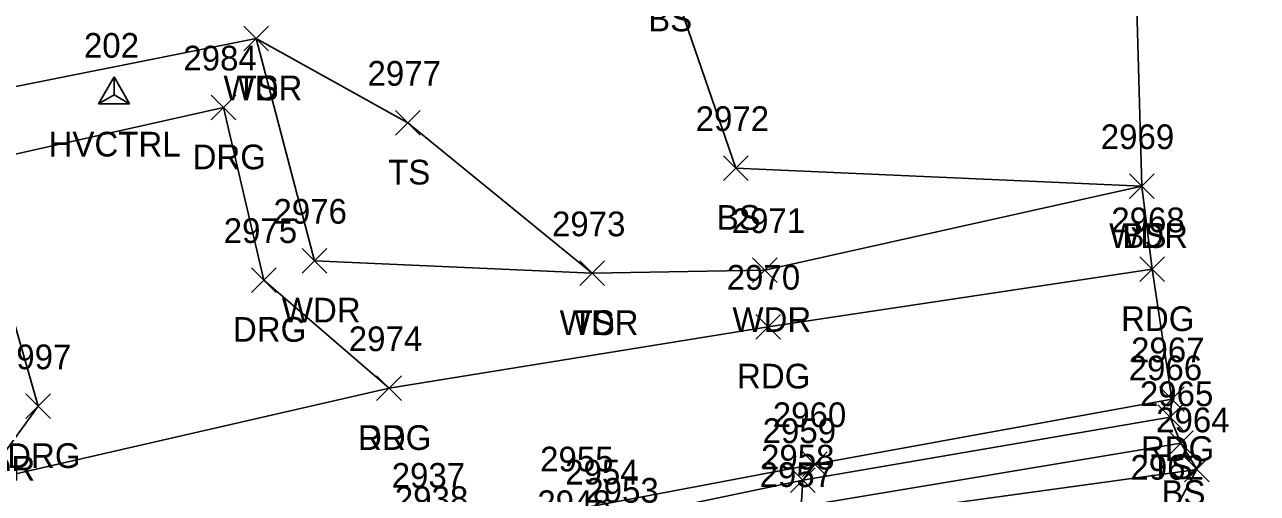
# Model space of a CAD drawing. Extents: x 1439173 to 1457902, y 641926 to 659889.
# Drawn here: x 1447091.1 to 1447191, y 651564.2 to 651602.1 of the extents above; entities that cross this region are included whole.
import ezdxf

# ---------------------------------------------------------------- set-up
doc = ezdxf.new("R2010")
doc.units = 0
for name, color, linetype in [('C_A', 7, 'Continuous'), ('C_I', 7, 'Continuous'), ('CPSM', 7, 'Continuous'), ('L_A', 7, 'Continuous'), ('L_I', 7, 'Continuous'), ('L_TIC', 7, 'Continuous'), ('LAWA', 7, 'Continuous'), ('LELB', 7, 'Continuous'), ('LSOGP', 7, 'Continuous'), ('P_A', 7, 'Continuous'), ('P_I', 7, 'Continuous'), ('P_TIC', 7, 'Continuous'), ('PEU', 7, 'Continuous'), ('R_A', 7, 'Continuous'), ('R_I', 7, 'Continuous'), ('R_TIC', 7, 'Continuous'), ('RDF', 7, 'Continuous'), ('RDG', 7, 'Continuous')]:
    doc.layers.add(name, color=color, linetype=linetype)

msp = doc.modelspace()

# ---------------------------------------------------------------- linework, layer by layer
at = {"layer": 'CPSM'}
for p, q in [((1447097.109, 651595.708), (1447098.359, 651597.873)), ((1447099.609, 651595.708), (1447098.359, 651597.873)), ((1447098.36, 651596.429), (1447098.359, 651597.873)), ((1447097.109, 651595.708), (1447098.36, 651596.429)), ((1447098.36, 651596.429), (1447098.36, 651596.429)), ((1447098.36, 651596.429), (1447099.609, 651595.708)), ((1447097.109, 651595.708), (1447099.609, 651595.708))]:
    msp.add_line(p, q, dxfattribs=at)
at = {"layer": 'L_TIC'}
for points in [[(1447108.863, 651599.981), (1447110.863, 651601.981)], [(1447110.863, 651599.981), (1447108.863, 651601.981)], [(1447108.863, 651599.981), (1447110.863, 651601.981)], [(1447110.863, 651599.981), (1447108.863, 651601.981)], [(1447121.152, 651593.163), (1447123.152, 651595.163)], [(1447123.152, 651593.163), (1447121.152, 651595.163)], [(1447147.735, 651589.495), (1447149.735, 651591.495)], [(1447149.735, 651589.495), (1447147.735, 651591.495)], [(1447180.61, 651588.029), (1447182.61, 651590.029)], [(1447182.61, 651588.029), (1447180.61, 651590.029)], [(1447180.61, 651588.029), (1447182.61, 651590.029)], [(1447182.61, 651588.029), (1447180.61, 651590.029)], [(1447113.59, 651581.99), (1447115.59, 651583.99)], [(1447115.59, 651581.99), (1447113.59, 651583.99)], [(1447136.097, 651580.973), (1447138.097, 651582.973)], [(1447138.097, 651580.973), (1447136.097, 651582.973)], [(1447136.097, 651580.973), (1447138.097, 651582.973)], [(1447138.097, 651580.973), (1447136.097, 651582.973)], [(1447150.089, 651581.226), (1447152.089, 651583.226)], [(1447152.089, 651581.226), (1447150.089, 651583.226)], [(1447182.918, 651569.311), (1447184.918, 651571.311)], [(1447184.918, 651569.311), (1447182.918, 651571.311)], [(1447183.772, 651567.216), (1447185.772, 651569.216)], [(1447185.772, 651567.216), (1447183.772, 651569.216)], [(1447185.088, 651565.098), (1447187.088, 651567.098)], [(1447187.088, 651565.098), (1447185.088, 651567.098)], [(1447153.17, 651564.225), (1447155.17, 651566.225)], [(1447155.17, 651564.225), (1447153.17, 651566.225)]]:
    msp.add_lwpolyline(points, dxfattribs=at)
at = {"layer": 'LAWA'}
msp.add_lwpolyline([(1447181.61, 651589.029), (1447151.089, 651582.226), (1447137.097, 651581.973), (1447114.59, 651582.99), (1447109.863, 651600.981), (1447084.698, 651595.969), (1447088.223, 651570.177), (1447060.033, 651565.345), (1447051.524, 651561.832), (1447045.555, 651567.598), (1447039.093, 651595.952), (1447022.352, 651627.582), (1447015.415, 651641.204), (1447017.051, 651651.404), (1447015.768, 651659.958), (1447018.279, 651661.234), (1447022.258, 651662.737)], dxfattribs=at)
at = {"layer": 'LELB'}
for points in [[(1447181.61, 651589.029), (1447148.735, 651590.495), (1447143.188, 651606.568), (1447136.79, 651608.18), (1447116.077, 651609.121), (1447094.581, 651611.645), (1447075.846, 651602.209), (1447067.366, 651588.43), (1447052.015, 651576.099), (1447048.14, 651570.393), (1447045.555, 651567.598), (1447044.38, 651559.256), (1447043.289, 651558.789), (1447040.622, 651568.999), (1447032.406, 651593.004), (1447018.584, 651622.602), (1447013.053, 651636.384), (1447004.197, 651659.558), (1446998.81, 651674.148), (1446991.639, 651698.18), (1446977.421, 651723.394), (1446970.607, 651739.914), (1446960.451, 651760.453), (1446949.535, 651788.561)], [(1447137.097, 651581.973), (1447122.152, 651594.163), (1447109.863, 651600.981)], [(1447136.387, 651305.853), (1447121.059, 651345.045), (1447104.824, 651385.788), (1447091.779, 651417.496), (1447074.798, 651461.032), (1447060.991, 651493.644), (1447048.658, 651527.391), (1447048.128, 651533.658), (1447048.582, 651540.075), (1447050.317, 651540.787), (1447053.812, 651540.002), (1447072.57, 651547.754), (1447103.946, 651554.983), (1447124.366, 651559.722), (1447138.165, 651561.87), (1447154.17, 651565.225), (1447183.918, 651570.311)], [(1447138.922, 651306.705), (1447123.266, 651345.621), (1447107.401, 651386.303), (1447094.109, 651418.697), (1447076.898, 651461.7), (1447063.532, 651495.094), (1447051.786, 651527.636), (1447049.951, 651533.696), (1447049.776, 651539.735), (1447050.29, 651539.827), (1447053.38, 651539.013), (1447071.495, 651545.569), (1447103.817, 651553.615), (1447124.639, 651558.299), (1447135.912, 651559.391), (1447139.796, 651560.399), (1447154.032, 651563.085), (1447184.772, 651568.216)], [(1447267.675, 651520.147), (1447222.055, 651519.743), (1447196.571, 651518.757), (1447169.315, 651516.147), (1447156.181, 651515.985), (1447151.526, 651518.983), (1447146.245, 651537.107), (1447138.609, 651552.683), (1447137.407, 651556.945), (1447140.874, 651559.01), (1447153.917, 651561.669), (1447186.088, 651566.098)]]:
    msp.add_lwpolyline(points, dxfattribs=at)
at = {"layer": 'LSOGP'}
msp.add_lwpolyline([(1447127.723, 651811.45), (1447140.916, 651786.366), (1447151.263, 651760.058), (1447153.392, 651730.379), (1447163.837, 651707.923), (1447168.311, 651692.948), (1447171.923, 651663.551), (1447176.46, 651638.56), (1447181.249, 651616.605), (1447181.102, 651607.266), (1447181.608, 651589.035), (1447182.456, 651582.301), (1447184.065, 651571.777), (1447183.918, 651570.317), (1447184.778, 651568.22), (1447186.086, 651566.105), (1447184.007, 651562.264), (1447186.826, 651556.745), (1447221.852, 651533.501), (1447248.474, 651549.737), (1447285.415, 651559.728)], dxfattribs=at)
at = {"layer": 'P_TIC'}
for points in [[(1447181.452, 651581.296), (1447183.452, 651583.296)], [(1447183.452, 651581.296), (1447181.452, 651583.296)], [(1447150.339, 651576.647), (1447152.339, 651578.647)], [(1447152.339, 651576.647), (1447150.339, 651578.647)], [(1447119.634, 651571.668), (1447121.634, 651573.668)], [(1447121.634, 651571.668), (1447119.634, 651573.668)], [(1447183.058, 651570.773), (1447185.058, 651572.773)], [(1447185.058, 651570.773), (1447183.058, 651572.773)], [(1447154.119, 651565.518), (1447156.119, 651567.518)], [(1447156.119, 651565.518), (1447154.119, 651567.518)]]:
    msp.add_lwpolyline(points, dxfattribs=at)
at = {"layer": 'PEU'}
for points in [[(1447182.452, 651582.296), (1447151.339, 651577.647), (1447120.634, 651572.668), (1447087.79, 651565.14), (1447063.033, 651560.12), (1447044.967, 651555.1), (1447036.537, 651557.591), (1447032.646, 651560.38)], [(1447042.944, 651532.702), (1447045.169, 651538.474), (1447052.229, 651543.119), (1447073.401, 651549.503), (1447103.747, 651557.237), (1447124.11, 651561.606), (1447136.137, 651562.93), (1447155.119, 651566.518), (1447184.058, 651571.773)]]:
    msp.add_lwpolyline(points, dxfattribs=at)
at = {"layer": 'R_TIC'}
for points in [[(1447106.233, 651594.396), (1447108.233, 651596.396)], [(1447108.233, 651594.396), (1447106.233, 651596.396)], [(1447109.504, 651580.428), (1447111.504, 651582.428)], [(1447111.504, 651580.428), (1447109.504, 651582.428)], [(1447119.634, 651571.668), (1447121.634, 651573.668)], [(1447121.634, 651571.668), (1447119.634, 651573.668)], [(1447091.212, 651570.205), (1447093.212, 651572.205)], [(1447093.212, 651570.205), (1447091.212, 651572.205)], [(1447154.119, 651565.518), (1447156.119, 651567.518)], [(1447156.119, 651565.518), (1447154.119, 651567.518)], [(1447153.17, 651564.225), (1447155.17, 651566.225)], [(1447155.17, 651564.225), (1447153.17, 651566.225)]]:
    msp.add_lwpolyline(points, dxfattribs=at)
at = {"layer": 'RDF'}
msp.add_lwpolyline([(1447221.235, 651530.912), (1447197.361, 651531.222), (1447169.819, 651533.809), (1447158.242, 651544.174), (1447152.08, 651556.074), (1447153.917, 651561.669), (1447154.032, 651563.085), (1447154.17, 651565.225), (1447155.119, 651566.518)], dxfattribs=at)
at = {"layer": 'RDG'}
msp.add_lwpolyline([(1447120.634, 651572.668), (1447110.504, 651581.428), (1447107.233, 651595.396), (1447086.605, 651590.79), (1447092.212, 651571.205), (1447087.79, 651565.14)], dxfattribs=at)

# ---------------------------------------------------------------- texts
at = {"layer": 'C_A'}
msp.add_text('HVCTRL', height=2, dxfattribs=at).set_placement((1447093.053, 651591.429))
at = {"layer": 'C_I'}
msp.add_text('202', height=2, dxfattribs=at).set_placement((1447095.919, 651599.429))
at = {"layer": 'L_A'}
for s, p in [('BS', (1447141.628, 651601.568)), ('WDR', (1447107.225, 651595.981)), ('TS', (1447108.273, 651595.981)), ('TS', (1447120.562, 651589.163)), ('BS', (1447147.176, 651585.495)), ('WDR', (1447178.972, 651584.029)), ('BS', (1447180.051, 651584.029)), ('WDR', (1447111.952, 651577.99)), ('WDR', (1447134.459, 651576.973)), ('TS', (1447135.506, 651576.973)), ('WDR', (1447148.452, 651577.226)), ('WDR', (1447085.586, 651565.177)), ('TS', (1447182.327, 651565.311)), ('BS', (1447183.212, 651563.216))]:
    msp.add_text(s, height=2, dxfattribs=at).set_placement(p)
at = {"layer": 'L_I'}
for s, p in [('2977', (1447118.892, 651597.163)), ('2972', (1447145.476, 651593.495)), ('2969', (1447178.295, 651592.029)), ('2969', (1447178.295, 651592.029)), ('2976', (1447111.275, 651585.99)), ('2973', (1447133.837, 651584.973)), ('2973', (1447133.837, 651584.973)), ('2971', (1447148.397, 651585.226)), ('2966', (1447180.555, 651573.311)), ('2965', (1447181.464, 651571.216)), ('2964', (1447182.781, 651569.098)), ('2959', (1447150.903, 651568.225)), ('2958', (1447150.773, 651566.085)), ('2962', (1447180.699, 651565.258)), ('2954', (1447134.906, 651564.87)), ('2957', (1447150.657, 651564.669)), ('2953', (1447136.536, 651563.399)), ('2938', (1447121.106, 651562.722)), ('2948', (1447132.652, 651562.391))]:
    msp.add_text(s, height=2, dxfattribs=at).set_placement(p)
at = {"layer": 'P_A'}
for p in [(1447179.94, 651577.296), (1447148.827, 651572.647), (1447118.122, 651567.668), (1447181.547, 651566.773)]:
    msp.add_text('RDG', height=2, dxfattribs=at).set_placement(p)
at = {"layer": 'P_I'}
for s, p in [('2968', (1447179.145, 651585.296)), ('2970', (1447147.993, 651580.647)), ('2974', (1447117.374, 651575.668)), ('2967', (1447180.751, 651574.773)), ('2960', (1447151.725, 651569.518)), ('2955', (1447132.877, 651565.93)), ('2937', (1447120.851, 651564.606))]:
    msp.add_text(s, height=2, dxfattribs=at).set_placement(p)
at = {"layer": 'R_A'}
for p in [(1447104.722, 651590.396), (1447107.992, 651576.428), (1447118.122, 651567.668), (1447089.7, 651566.205)]:
    msp.add_text('DRG', height=2, dxfattribs=at).set_placement(p)
at = {"layer": 'R_I'}
for s, p in [('2984', (1447103.973, 651598.396)), ('2975', (1447107.244, 651584.428)), ('2974', (1447117.374, 651575.668)), ('2997', (1447088.952, 651574.205)), ('2960', (1447151.725, 651569.518)), ('2959', (1447150.903, 651568.225)), ('2955', (1447132.877, 651565.93)), ('2958', (1447150.773, 651566.085)), ('2954', (1447134.906, 651564.87)), ('2957', (1447150.657, 651564.669)), ('2953', (1447136.536, 651563.399))]:
    msp.add_text(s, height=2, dxfattribs=at).set_placement(p)

doc.saveas('drawing.dxf')
